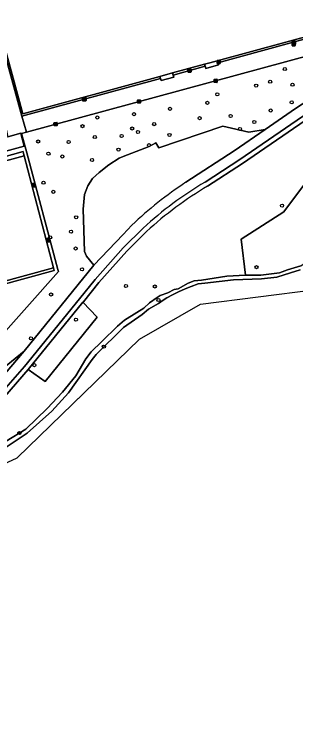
# Model space of a CAD drawing. Extents: x 159053 to 160042, y 380449 to 381423.
# Drawn here: x 159466.1 to 159553.7, y 380451.2 to 380676.9 of the extents above; entities that cross this region are included whole.
import ezdxf

# ---------------------------------------------------------------- set-up
doc = ezdxf.new("R2010")
doc.units = 0
for name, color, linetype in [('IMGEO_Afvalbak', 7, 'Continuous'), ('IMGEO_Boom', 7, 'Continuous'), ('IMGEO_Fietspad_gesloten', 7, 'Continuous'), ('IMGEO_Groenvoorziening', 7, 'Continuous'), ('IMGEO_Haag', 7, 'Continuous'), ('IMGEO_Hek', 7, 'Continuous'), ('IMGEO_Kolk', 7, 'Continuous'), ('IMGEO_Lichtmast', 7, 'Continuous'), ('IMGEO_Loofbos', 7, 'Continuous'), ('IMGEO_Oever', 7, 'Continuous'), ('IMGEO_Terreindeel_halfverhard', 7, 'Continuous'), ('IMGEO_Terreindeel_open', 7, 'Continuous'), ('IMGEO_Voetpad_halfverhard', 7, 'Continuous'), ('IMGEO_Voetpad_open', 7, 'Continuous'), ('IMGEO_Waterloop', 7, 'Continuous')]:
    doc.layers.add(name, color=color, linetype=linetype)

msp = doc.modelspace()

# ---------------------------------------------------------------- linework, layer by layer
at = {"layer": 'IMGEO_Afvalbak'}
for p, q in [((159552.62, 380667.17), (159552.62, 380667.97)), ((159552.62, 380667.97), (159552.62, 380667.17)), ((159552.72, 380668.07), (159553.51, 380668.07)), ((159553.51, 380668.07), (159552.72, 380668.07)), ((159553.61, 380667.97), (159553.61, 380667.17)), ((159553.61, 380667.17), (159553.61, 380667.97)), ((159553.51, 380667.07), (159552.72, 380667.07)), ((159552.72, 380667.07), (159553.51, 380667.07)), ((159529.25, 380661.6), (159529.25, 380662.4)), ((159529.25, 380662.4), (159529.25, 380661.6)), ((159529.35, 380662.5), (159530.14, 380662.5)), ((159530.14, 380662.5), (159529.35, 380662.5)), ((159530.14, 380661.5), (159529.35, 380661.5)), ((159529.35, 380661.5), (159530.14, 380661.5)), ((159530.24, 380662.4), (159530.24, 380661.6)), ((159530.24, 380661.6), (159530.24, 380662.4)), ((159487.51, 380650.03), (159487.51, 380650.83)), ((159487.51, 380650.83), (159487.51, 380650.03)), ((159487.61, 380650.93), (159488.4, 380650.93)), ((159488.4, 380650.93), (159487.61, 380650.93)), ((159488.4, 380649.93), (159487.61, 380649.93)), ((159487.61, 380649.93), (159488.4, 380649.93)), ((159488.5, 380650.83), (159488.5, 380650.03)), ((159488.5, 380650.03), (159488.5, 380650.83))]:
    msp.add_line(p, q, dxfattribs=at)
for points in [[(159552.76, 380667.79), (159553.47, 380667.79), (159553.32, 380667.32), (159552.91, 380667.32), (159552.76, 380667.79)], [(159529.39, 380662.21), (159530.1, 380662.21), (159529.95, 380661.74), (159529.54, 380661.74), (159529.39, 380662.21)], [(159487.65, 380650.64), (159488.36, 380650.64), (159488.21, 380650.17), (159487.8, 380650.17), (159487.65, 380650.64)]]:
    msp.add_lwpolyline(points, dxfattribs=at)
for centre, start, end in [((159552.72, 380667.97), 90, 180), ((159552.72, 380667.97), 90, 180), ((159553.51, 380667.97), 0, 90), ((159553.51, 380667.97), 360, 90), ((159552.72, 380667.17), 180, 270), ((159552.72, 380667.17), 180, 270), ((159553.51, 380667.17), 270, 0), ((159553.51, 380667.17), 270, 0), ((159529.35, 380662.4), 90, 180), ((159529.35, 380662.4), 90, 180), ((159529.35, 380661.6), 180, 270), ((159529.35, 380661.6), 180, 270), ((159530.14, 380662.4), 0, 90), ((159530.14, 380662.4), 360, 90), ((159530.14, 380661.6), 270, 0), ((159530.14, 380661.6), 270, 0), ((159487.61, 380650.83), 90, 180), ((159487.61, 380650.83), 90, 180), ((159487.61, 380650.03), 180, 270), ((159487.61, 380650.03), 180, 270), ((159488.4, 380650.83), 0, 90), ((159488.4, 380650.83), 360, 90), ((159488.4, 380650.03), 270, 0), ((159488.4, 380650.03), 270, 0)]:
    msp.add_arc(centre, 0.1, start, end, dxfattribs=at)
at = {"layer": 'IMGEO_Boom'}
for centre in [(159550.38, 380659.81), (159541.45, 380654.64), (159545.81, 380655.86), (159552.75, 380654.93), (159529.34, 380651.94), (159526.24, 380649.28), (159552.52, 380649.41), (159514.6, 380647.41), (159503.37, 380645.73), (159533.47, 380645.18), (159545.96, 380646.9), (159491.94, 380644.7), (159509.65, 380642.64), (159523.82, 380644.5), (159540.86, 380643.3), (159487.33, 380642.01), (159502.79, 380641.26), (159536.4, 380641.09), (159491.17, 380638.59), (159499.51, 380638.92), (159504.59, 380640.19), (159514.42, 380639.26), (159473.5, 380637.2), (159482.99, 380637.04), (159508.03, 380636.08), (159498.55, 380634.68), (159476.71, 380633.39), (159481.02, 380632.52), (159490.29, 380631.42), (159475.16, 380624.36), (159478.21, 380621.52), (159549.5, 380617.2), (159485.36, 380613.57), (159483.74, 380609.07), (159477.26, 380607.28), (159485.17, 380603.81), (159541.54, 380598.01), (159487.18, 380597.34), (159500.85, 380592.1), (159509.88, 380591.98), (159477.54, 380589.47), (159510.99, 380587.74), (159485.28, 380581.6), (159471.25, 380575.77), (159493.99, 380573.2), (159472.32, 380567.43), (159467.67, 380546.28)]:
    msp.add_circle(centre, 0.489, dxfattribs=at)
at = {"layer": 'IMGEO_Fietspad_gesloten'}
for points in [[(159573.36, 380660.3), (159553.74, 380647.47), (159544.28, 380640.95), (159534.55, 380634.25), (159519.52, 380624.47)], [(159525.5, 380624.53), (159536.31, 380631.55), (159555.91, 380645.03), (159567.13, 380652.43), (159573.16, 380656.41)], [(159387.74, 380515.02), (159396.69, 380518.77), (159403.89, 380522.08), (159415.12, 380527.24), (159425.12, 380532.3), (159434.6, 380538.09), (159442.18, 380543.01), (159451.85, 380549.85), (159457.05, 380553.91), (159461.99, 380558.64), (159469.21, 380566.98), (159486.43, 380588.17), (159491.24, 380594.16), (159500, 380604), (159506.26, 380610.2)], [(159502.71, 380611.1), (159500, 380608.24), (159490.82, 380598.58), (159469.19, 380571.79), (159463.21, 380564.81), (159457.75, 380558.98), (159454.3, 380555.74), (159446.01, 380549.48), (159436.21, 380542.87), (159427.27, 380537.14), (159417.35, 380531.87), (159408.53, 380527.55), (159405.4, 380525.89), (159390.36, 380519.43)]]:
    msp.add_lwpolyline(points, dxfattribs=at)
for centre, radius, start, end in [((159590.19, 380518.39), 127.47, 123.6734, 133.337), ((159583.52, 380526.5), 113.91, 120.6205, 132.7085)]:
    msp.add_arc(centre, radius, start, end, dxfattribs=at)
at = {"layer": 'IMGEO_Groenvoorziening'}
for points in [[(159553.6, 380743.5), (159449.41, 380715.16), (159449.34, 380715.14), (159467.14, 380649.68), (159468.47, 380645.1), (159511.65, 380656.88), (159511.47, 380657.52), (159468.71, 380645.81), (159449.99, 380714.56), (159553.36, 380742.77), (159572.09, 380674.07), (159529.31, 380662.38), (159529.48, 380661.75), (159572.75, 380673.57)], [(159525.55, 380660.68), (159525.37, 380661.32), (159515.41, 380658.6), (159515.58, 380657.96)], [(159469.1, 380632.78), (159468.92, 380633.47), (159468.82, 380634.06), (159450.69, 380629.03), (159450.83, 380628.52), (159451.02, 380627.86)], [(159478.46, 380596.98), (159478.26, 380597.77), (159460.75, 380592.99), (159460.97, 380592.16)]]:
    msp.add_lwpolyline(points, close=True, dxfattribs=at)
for points in [[(159556.75, 380643.79), (159537.14, 380630.3), (159526.32, 380623.27)], [(159534.55, 380634.25), (159544.28, 380640.95), (159539.17, 380640.08), (159531.09, 380642.04), (159511.08, 380635.19), (159510.2, 380636.84), (159508.08, 380635.68), (159500, 380632.58), (159498.73, 380632.03), (159495.58, 380629.95), (159492.49, 380627.59), (159490.49, 380625.62), (159488.97, 380623.36), (159487.99, 380620.63), (159487.49, 380616.1), (159487.93, 380602.93), (159488.6, 380601.45), (159490.82, 380598.58), (159500, 380608.24), (159502.71, 380611.1)], [(159438.64, 380550.23), (159479.83, 380596.64), (159479.66, 380597.28), (159469.93, 380633.68), (159468.31, 380639.75), (159468.15, 380639.7), (159469.15, 380635.77), (159451.14, 380630.88)], [(159450.69, 380629.03), (159468.82, 380634.06), (159468.92, 380633.47), (159469.1, 380632.78), (159478.26, 380597.77), (159478.46, 380596.98), (159460.97, 380592.16)], [(159519.52, 380624.47), (159534.55, 380634.25)], [(159498.26, 380579.64), (159500.45, 380581.48), (159504.22, 380583.85), (159506.39, 380585.24), (159508.21, 380586.85), (159510.55, 380588.57), (159511.52, 380589.18), (159513.87, 380590), (159515.89, 380590.98), (159517.15, 380591.23), (159520.24, 380593.04), (159522.12, 380593.77), (159524.4, 380593.96), (159532.33, 380595.23), (159538.07, 380595.46), (159536.81, 380606.69), (159550.05, 380615.24), (159556.24, 380623.44)], [(159507.3, 380609.12), (159501.09, 380602.96), (159492.38, 380593.19), (159487.59, 380587.23), (159487.46, 380587.07), (159491.86, 380582.38), (159475.68, 380562.32), (159470.43, 380566.1), (159470.38, 380566.04), (159463.08, 380557.61)], [(159463.56, 380543.67), (159469.66, 380547.45), (159476.32, 380553.93), (159481.07, 380559.01), (159485.28, 380564.08), (159488.37, 380569.37), (159490.01, 380571.54), (159493.33, 380574.78), (159498.26, 380579.64)], [(159463.21, 380564.81), (159469.19, 380571.79), (159463.58, 380567.26)]]:
    msp.add_lwpolyline(points, dxfattribs=at)
for centre, radius, start, end in [((159590.19, 380518.39), 127.47, 123.6734, 133.337), ((159583.6, 380526.4), 112.54, 120.5983, 132.691)]:
    msp.add_arc(centre, radius, start, end, dxfattribs=at)
at = {"layer": 'IMGEO_Haag'}
for points in [[(159469.1, 380632.78), (159468.92, 380633.47), (159468.82, 380634.06), (159450.69, 380629.03), (159450.83, 380628.52), (159451.02, 380627.86)], [(159478.46, 380596.98), (159478.26, 380597.77), (159460.75, 380592.99), (159460.97, 380592.16)]]:
    msp.add_lwpolyline(points, close=True, dxfattribs=at)
at = {"layer": 'IMGEO_Hek'}
for points in [[(159449.41, 380715.16), (159553.6, 380743.5), (159572.75, 380673.57), (159529.48, 380661.75)], [(159468.47, 380645.1), (159467.14, 380649.68), (159449.34, 380715.14), (159449.41, 380715.16)], [(159584.28, 380671.18), (159469.85, 380640.16)], [(159525.55, 380660.68), (159515.58, 380657.96)], [(159511.65, 380656.88), (159468.47, 380645.1)], [(159469.85, 380640.16), (159468.31, 380639.75)], [(159468.31, 380639.75), (159469.93, 380633.68)], [(159451.02, 380627.86), (159469.1, 380632.78)], [(159478.26, 380597.77), (159469.1, 380632.78)], [(159469.93, 380633.68), (159479.66, 380597.28)], [(159479.66, 380597.28), (159479.83, 380596.64), (159438.64, 380550.23), (159403.64, 380540.75), (159367.05, 380531.12)], [(159478.26, 380597.77), (159460.75, 380592.99)]]:
    msp.add_lwpolyline(points, dxfattribs=at)
at = {"layer": 'IMGEO_Kolk'}
for p, q in [((159528.31, 380655.72), (159528.31, 380656.57)), ((159528.38, 380656.64), (159529.24, 380656.64)), ((159529.31, 380656.57), (159529.31, 380655.72)), ((159529.24, 380655.64), (159528.38, 380655.64)), ((159528.57, 380656.14), (159528.57, 380656.15)), ((159528.61, 380656.19), (159529.01, 380656.19)), ((159529, 380656.1), (159528.61, 380656.1)), ((159528.82, 380655.86), (159528.79, 380655.86)), ((159528.8, 380656.42), (159528.82, 380656.42)), ((159529.05, 380656.15), (159529.05, 380656.14)), ((159504.43, 380649.25), (159504.43, 380650.1)), ((159504.5, 380650.17), (159505.35, 380650.17)), ((159504.91, 380649.95), (159504.94, 380649.95)), ((159505.43, 380650.1), (159505.43, 380649.25)), ((159505.35, 380649.17), (159504.5, 380649.17)), ((159504.68, 380649.67), (159504.68, 380649.68)), ((159505.12, 380649.63), (159504.72, 380649.63)), ((159504.73, 380649.72), (159505.13, 380649.72)), ((159504.94, 380649.39), (159504.91, 380649.39)), ((159505.17, 380649.68), (159505.17, 380649.67)), ((159478.44, 380642.2), (159478.44, 380643.06)), ((159478.52, 380643.13), (159479.37, 380643.13)), ((159479.44, 380643.06), (159479.44, 380642.2)), ((159479.37, 380642.13), (159478.52, 380642.13)), ((159478.7, 380642.62), (159478.7, 380642.64)), ((159478.74, 380642.67), (159479.14, 380642.67)), ((159479.14, 380642.59), (159478.74, 380642.59)), ((159478.93, 380642.91), (159478.95, 380642.91)), ((159478.95, 380642.35), (159478.93, 380642.35)), ((159479.18, 380642.64), (159479.18, 380642.62))]:
    msp.add_line(p, q, dxfattribs=at)
for points in [[(159528.31, 380655.72), (159528.31, 380656.57)], [(159528.38, 380656.64), (159529.24, 380656.64)], [(159529.31, 380656.57), (159529.31, 380655.72)], [(159529.24, 380655.64), (159528.38, 380655.64)], [(159504.43, 380649.25), (159504.43, 380650.1)], [(159504.5, 380650.17), (159505.35, 380650.17)], [(159505.43, 380650.1), (159505.43, 380649.25)], [(159505.35, 380649.17), (159504.5, 380649.17)], [(159478.44, 380642.2), (159478.44, 380643.06)], [(159478.52, 380643.13), (159479.37, 380643.13)], [(159479.44, 380643.06), (159479.44, 380642.2)], [(159479.37, 380642.13), (159478.52, 380642.13)]]:
    msp.add_lwpolyline(points, dxfattribs=at)
for centre, radius, start, end in [((159528.38, 380656.57), 0.0765, 91.552, 178.448), ((159528.38, 380656.57), 0.0765, 91.552, 178.448), ((159529.23, 380656.57), 0.0765, 1.552, 88.448), ((159529.23, 380656.57), 0.0765, 1.552, 88.448), ((159528.38, 380655.72), 0.0765, 181.552, 268.448), ((159528.38, 380655.72), 0.0765, 181.552, 268.448), ((159528.61, 380656.15), 0.0403, 85.8775, 175.7526), ((159528.6, 380656.14), 0.0366, 178.938, 274.7102), ((159529.01, 380656.14), 0.043, 264.8664, 352.4533), ((159529.01, 380656.15), 0.0386, 1.7309, 96.639), ((159529.23, 380655.72), 0.0765, 271.552, 358.448), ((159529.23, 380655.72), 0.0765, 271.552, 358.448), ((159504.5, 380650.1), 0.0765, 91.552, 178.448), ((159504.5, 380650.1), 0.0765, 91.552, 178.448), ((159505.35, 380650.1), 0.0765, 1.552, 88.448), ((159505.35, 380650.1), 0.0765, 1.552, 88.448), ((159504.5, 380649.25), 0.0765, 181.552, 268.448), ((159504.5, 380649.25), 0.0765, 181.552, 268.448), ((159504.73, 380649.68), 0.0403, 85.8775, 175.7526), ((159504.72, 380649.67), 0.0366, 178.938, 274.7102), ((159505.13, 380649.67), 0.043, 264.8664, 352.4533), ((159505.13, 380649.68), 0.0386, 1.7309, 96.639), ((159505.35, 380649.25), 0.0765, 271.552, 358.448), ((159505.35, 380649.25), 0.0765, 271.552, 358.448), ((159478.52, 380643.05), 0.0765, 91.552, 178.448), ((159478.52, 380643.05), 0.0765, 91.552, 178.448), ((159479.37, 380643.05), 0.0765, 1.552, 88.448), ((159479.37, 380643.05), 0.0765, 1.552, 88.448), ((159478.52, 380642.21), 0.0765, 181.552, 268.448), ((159478.52, 380642.21), 0.0765, 181.552, 268.448), ((159478.74, 380642.63), 0.0403, 85.8775, 175.7526), ((159478.74, 380642.62), 0.0366, 178.938, 274.7102), ((159479.15, 380642.63), 0.0386, 1.7309, 96.639), ((159479.14, 380642.63), 0.043, 264.8664, 352.4533), ((159479.37, 380642.21), 0.0765, 271.552, 358.448), ((159479.37, 380642.21), 0.0765, 271.552, 358.448)]:
    msp.add_arc(centre, radius, start, end, dxfattribs=at)
for centre, major_axis, ratio, start_param, end_param in [((159528.8, 380656.14), (-0.387, 0.002), 0.722429, 4.712389, 7.853982), ((159528.82, 380656.14), (-0.39, 0.002), 0.717154, 1.570796, 4.712389), ((159504.91, 380649.67), (-0.387, 0.002), 0.722429, 4.712389, 7.853982), ((159504.94, 380649.67), (-0.39, 0.002), 0.717154, 1.570796, 4.712389), ((159478.93, 380642.63), (-0.387, 0.002), 0.722429, 4.712389, 7.853982), ((159478.95, 380642.63), (-0.39, 0.002), 0.717154, 1.570796, 4.712389)]:
    msp.add_ellipse(centre, major_axis=major_axis, ratio=ratio, start_param=start_param, end_param=end_param, dxfattribs=at)
at = {"layer": 'IMGEO_Lichtmast'}
for p, q in [((159552.7, 380667.59), (159552.7, 380668.39)), ((159552.7, 380668.39), (159552.7, 380667.59)), ((159552.8, 380668.49), (159553.59, 380668.49)), ((159553.59, 380668.49), (159552.8, 380668.49)), ((159553.69, 380668.39), (159553.69, 380667.59)), ((159553.69, 380667.59), (159553.69, 380668.39)), ((159553.59, 380667.49), (159552.8, 380667.49)), ((159552.8, 380667.49), (159553.59, 380667.49)), ((159520.17, 380658.95), (159520.17, 380659.74)), ((159520.17, 380659.74), (159520.17, 380658.95)), ((159520.27, 380659.84), (159521.06, 380659.84)), ((159521.06, 380659.84), (159520.27, 380659.84)), ((159521.06, 380658.85), (159520.27, 380658.85)), ((159520.27, 380658.85), (159521.06, 380658.85)), ((159521.16, 380659.74), (159521.16, 380658.95)), ((159521.16, 380658.95), (159521.16, 380659.74)), ((159487.32, 380649.98), (159487.32, 380650.78)), ((159487.32, 380650.78), (159487.32, 380649.98)), ((159487.42, 380650.88), (159488.2, 380650.88)), ((159488.2, 380650.88), (159487.42, 380650.88)), ((159488.2, 380649.88), (159487.42, 380649.88)), ((159487.42, 380649.88), (159488.2, 380649.88)), ((159488.3, 380650.78), (159488.3, 380649.98)), ((159488.3, 380649.98), (159488.3, 380650.78)), ((159471.61, 380623.18), (159471.61, 380623.98)), ((159471.61, 380623.98), (159471.61, 380623.18)), ((159471.71, 380624.08), (159472.5, 380624.08)), ((159472.5, 380624.08), (159471.71, 380624.08)), ((159472.5, 380623.08), (159471.71, 380623.08)), ((159471.71, 380623.08), (159472.5, 380623.08)), ((159472.6, 380623.98), (159472.6, 380623.18)), ((159472.6, 380623.18), (159472.6, 380623.98)), ((159476.26, 380606.94), (159477.05, 380606.94)), ((159477.05, 380606.94), (159476.26, 380606.94)), ((159476.16, 380606.05), (159476.16, 380606.84)), ((159476.16, 380606.84), (159476.16, 380606.05)), ((159477.05, 380605.95), (159476.26, 380605.95)), ((159476.26, 380605.95), (159477.05, 380605.95)), ((159477.15, 380606.84), (159477.15, 380606.05)), ((159477.15, 380606.05), (159477.15, 380606.84))]:
    msp.add_line(p, q, dxfattribs=at)
for points in [[(159553.12, 380668.37), (159553.27, 380668.37), (159553.27, 380667.62), (159553.12, 380667.62), (159553.12, 380668.37)], [(159520.59, 380659.72), (159520.74, 380659.72), (159520.74, 380658.97), (159520.59, 380658.97), (159520.59, 380659.72)], [(159487.74, 380650.75), (159487.89, 380650.75), (159487.89, 380650), (159487.74, 380650), (159487.74, 380650.75)], [(159472.03, 380623.96), (159472.18, 380623.96), (159472.18, 380623.21), (159472.03, 380623.21), (159472.03, 380623.96)], [(159476.58, 380606.82), (159476.73, 380606.82), (159476.73, 380606.07), (159476.58, 380606.07), (159476.58, 380606.82)]]:
    msp.add_lwpolyline(points, dxfattribs=at)
for centre, start, end in [((159552.8, 380668.39), 90, 180), ((159552.8, 380668.39), 90, 180), ((159553.59, 380668.39), 0, 90), ((159553.59, 380668.39), 360, 90), ((159552.8, 380667.59), 180, 270), ((159552.8, 380667.59), 180, 270), ((159553.59, 380667.59), 270, 0), ((159553.59, 380667.59), 270, 0), ((159520.27, 380659.74), 90, 180), ((159520.27, 380659.74), 90, 180), ((159520.27, 380658.95), 180, 270), ((159520.27, 380658.95), 180, 270), ((159521.06, 380659.74), 0, 90), ((159521.06, 380659.74), 360, 90), ((159521.06, 380658.95), 270, 0), ((159521.06, 380658.95), 270, 0), ((159487.42, 380650.78), 90, 180), ((159487.42, 380650.78), 90, 180), ((159487.42, 380649.98), 180, 270), ((159487.42, 380649.98), 180, 270), ((159488.2, 380650.78), 0, 90), ((159488.2, 380650.78), 360, 90), ((159488.2, 380649.98), 270, 0), ((159488.2, 380649.98), 270, 0), ((159471.71, 380623.98), 90, 180), ((159471.71, 380623.98), 90, 180), ((159471.71, 380623.18), 180, 270), ((159471.71, 380623.18), 180, 270), ((159472.5, 380623.98), 0, 90), ((159472.5, 380623.98), 360, 90), ((159472.5, 380623.18), 270, 0), ((159472.5, 380623.18), 270, 0), ((159476.26, 380606.84), 90, 180), ((159476.26, 380606.84), 90, 180), ((159477.05, 380606.84), 0, 90), ((159477.05, 380606.84), 360, 90), ((159476.26, 380606.05), 180, 270), ((159476.26, 380606.05), 180, 270), ((159477.05, 380606.05), 270, 0), ((159477.05, 380606.05), 270, 0)]:
    msp.add_arc(centre, 0.1, start, end, dxfattribs=at)
at = {"layer": 'IMGEO_Loofbos'}
for points in [[(159584.28, 380671.18), (159469.85, 380640.16), (159468.31, 380639.75), (159469.93, 380633.68), (159479.66, 380597.28), (159479.83, 380596.64), (159438.64, 380550.23)], [(159487.93, 380602.93), (159487.49, 380616.1), (159487.99, 380620.63), (159488.97, 380623.36), (159490.49, 380625.62), (159492.49, 380627.59), (159495.58, 380629.95), (159498.73, 380632.03), (159500, 380632.58), (159508.08, 380635.68), (159510.2, 380636.84), (159511.08, 380635.19), (159531.09, 380642.04), (159539.17, 380640.08), (159544.28, 380640.95), (159553.74, 380647.47), (159573.36, 380660.3)], [(159463.58, 380567.26), (159469.19, 380571.79), (159490.82, 380598.58), (159488.6, 380601.45), (159487.93, 380602.93)]]:
    msp.add_lwpolyline(points, dxfattribs=at)
for points in [[(159538.07, 380595.46), (159542.93, 380595.52), (159546.26, 380595.9), (159548.73, 380596.26), (159551.24, 380597.16), (159555.39, 380598.39), (159558.36, 380600.45), (159559.87, 380601.71), (159562.73, 380604.67), (159564.93, 380607.97), (159570.84, 380618.06), (159562.67, 380624.09), (159556.24, 380623.44), (159550.05, 380615.24), (159536.81, 380606.69)], [(159491.86, 380582.38), (159487.46, 380587.07), (159470.43, 380566.1), (159475.68, 380562.32)]]:
    msp.add_lwpolyline(points, close=True, dxfattribs=at)
at = {"layer": 'IMGEO_Oever'}
for points in [[(159555.39, 380598.39), (159551.24, 380597.16), (159548.73, 380596.26), (159546.26, 380595.9), (159542.93, 380595.52), (159538.07, 380595.46), (159532.33, 380595.23), (159524.4, 380593.96), (159522.12, 380593.77), (159520.24, 380593.04), (159517.15, 380591.23), (159515.89, 380590.98), (159513.87, 380590), (159511.52, 380589.18), (159510.55, 380588.57), (159508.21, 380586.85), (159506.39, 380585.24), (159504.22, 380583.85), (159500.45, 380581.48), (159498.26, 380579.64), (159493.33, 380574.78), (159490.01, 380571.54), (159488.37, 380569.37), (159485.28, 380564.08), (159481.07, 380559.01), (159476.32, 380553.93), (159469.66, 380547.45), (159463.56, 380543.67)], [(159461.69, 380540.6), (159470.05, 380546.22), (159477.75, 380553.06), (159482.99, 380558.75), (159490.36, 380569.2), (159491.54, 380570.77), (159500.05, 380579.19), (159505.96, 380583.18), (159507.89, 380584.9), (159511.05, 380586.62), (159512.75, 380587.94), (159513.63, 380588.42), (159515.34, 380589.33), (159517.29, 380590.3), (159519.28, 380591.19), (159521.14, 380591.98), (159523.37, 380592.75), (159525.4, 380593.05), (159534.39, 380594.02), (159543.13, 380594.34), (159547.92, 380594.92), (159552.16, 380596.22), (159555.14, 380597.16)]]:
    msp.add_lwpolyline(points, dxfattribs=at)
at = {"layer": 'IMGEO_Terreindeel_halfverhard'}
msp.add_lwpolyline([(159451.27, 380627.85), (159460.75, 380592.99), (159478.26, 380597.77), (159469.1, 380632.78), (159451.02, 380627.86), (159451.04, 380627.79)], close=True, dxfattribs=at)
at = {"layer": 'IMGEO_Terreindeel_open'}
msp.add_lwpolyline([(159553.36, 380742.77), (159449.99, 380714.56), (159468.71, 380645.81), (159511.47, 380657.52), (159515.41, 380658.6), (159525.37, 380661.32), (159526.96, 380661.75), (159529.31, 380662.38), (159572.09, 380674.07)], close=True, dxfattribs=at)
at = {"layer": 'IMGEO_Voetpad_halfverhard'}
for points in [[(159573.16, 380656.41), (159567.13, 380652.43), (159555.91, 380645.03), (159536.31, 380631.55), (159525.5, 380624.53)], [(159526.32, 380623.27), (159537.14, 380630.3), (159556.75, 380643.79), (159567.85, 380651.11), (159567.96, 380651.18), (159574.04, 380655.2)], [(159506.26, 380610.2), (159500, 380604), (159491.24, 380594.16), (159486.43, 380588.17), (159469.21, 380566.98), (159461.99, 380558.64), (159457.05, 380553.91), (159451.85, 380549.85), (159442.18, 380543.01), (159434.6, 380538.09), (159425.12, 380532.3), (159415.12, 380527.24), (159403.89, 380522.08), (159396.69, 380518.77), (159387.74, 380515.02)], [(159388.32, 380513.64), (159397.29, 380517.4), (159404.52, 380520.72), (159404.98, 380520.93), (159406.28, 380521.53), (159415.77, 380525.89), (159425.85, 380530.99), (159435.4, 380536.82), (159443.02, 380541.77), (159452.74, 380548.64), (159458.04, 380552.78), (159463.08, 380557.61), (159470.38, 380566.04), (159470.43, 380566.1), (159487.46, 380587.07), (159487.59, 380587.23), (159492.38, 380593.19), (159501.09, 380602.96), (159507.3, 380609.12)]]:
    msp.add_lwpolyline(points, dxfattribs=at)
for centre, radius, start, end in [((159583.52, 380526.5), 113.91, 120.6205, 132.7085), ((159583.6, 380526.4), 112.54, 120.5983, 132.691)]:
    msp.add_arc(centre, radius, start, end, dxfattribs=at)
at = {"layer": 'IMGEO_Voetpad_open'}
for points in [[(159449.34, 380715.14), (159449.41, 380715.16), (159446.32, 380726.46), (159445.39, 380726.2), (159445.92, 380724.23), (159441.42, 380723.1), (159444.39, 380712.19), (159449.86, 380692.03), (159451.1, 380687.47), (159456.6, 380667.23), (159463.11, 380643.07), (159464.07, 380638.68), (159468.12, 380639.8), (159468.15, 380639.7), (159468.31, 380639.75), (159469.85, 380640.16), (159468.47, 380645.1), (159467.14, 380649.68)], [(159529.48, 380661.75), (159529.31, 380662.38), (159526.96, 380661.75), (159525.37, 380661.32), (159525.55, 380660.68), (159525.73, 380660.02), (159529.66, 380661.11)], [(159515.58, 380657.96), (159515.41, 380658.6), (159511.47, 380657.52), (159511.65, 380656.88), (159511.83, 380656.24), (159515.77, 380657.26)], [(159468.15, 380639.7), (159468.12, 380639.8), (159464.07, 380638.68), (159462.1, 380638.14), (159461.4, 380637.94), (159460.83, 380640.03), (159459.55, 380645.35), (159450.71, 380643.24), (159452.23, 380637.7), (159454.93, 380638.43), (159455.5, 380636.31), (159452.79, 380635.57), (159450.04, 380634.83), (159451.14, 380630.88), (159469.15, 380635.77)]]:
    msp.add_lwpolyline(points, close=True, dxfattribs=at)
msp.add_lwpolyline([(159572.75, 380673.57), (159529.48, 380661.75), (159529.66, 380661.11), (159525.73, 380660.02), (159525.55, 380660.68), (159515.58, 380657.96), (159515.77, 380657.26), (159511.83, 380656.24), (159511.65, 380656.88), (159468.47, 380645.1), (159469.85, 380640.16), (159584.28, 380671.18)], dxfattribs=at)
at = {"layer": 'IMGEO_Waterloop'}
for points in [[(159555.14, 380597.16), (159552.16, 380596.22), (159547.92, 380594.92), (159543.13, 380594.34), (159534.39, 380594.02), (159525.4, 380593.05), (159523.37, 380592.75), (159521.14, 380591.98), (159519.28, 380591.19), (159517.29, 380590.3), (159515.34, 380589.33), (159513.63, 380588.42), (159512.75, 380587.94), (159511.05, 380586.62), (159507.89, 380584.9), (159505.96, 380583.18), (159500.05, 380579.19), (159491.54, 380570.77), (159490.36, 380569.2), (159482.99, 380558.75), (159477.75, 380553.06), (159470.05, 380546.22), (159461.69, 380540.6)], [(159246.43, 380451.23), (159328.42, 380469.34), (159389.07, 380502.28), (159466.93, 380538.55), (159505.05, 380575.53), (159524.11, 380586.5), (159559.99, 380591.07)]]:
    msp.add_lwpolyline(points, dxfattribs=at)

doc.saveas('drawing.dxf')
